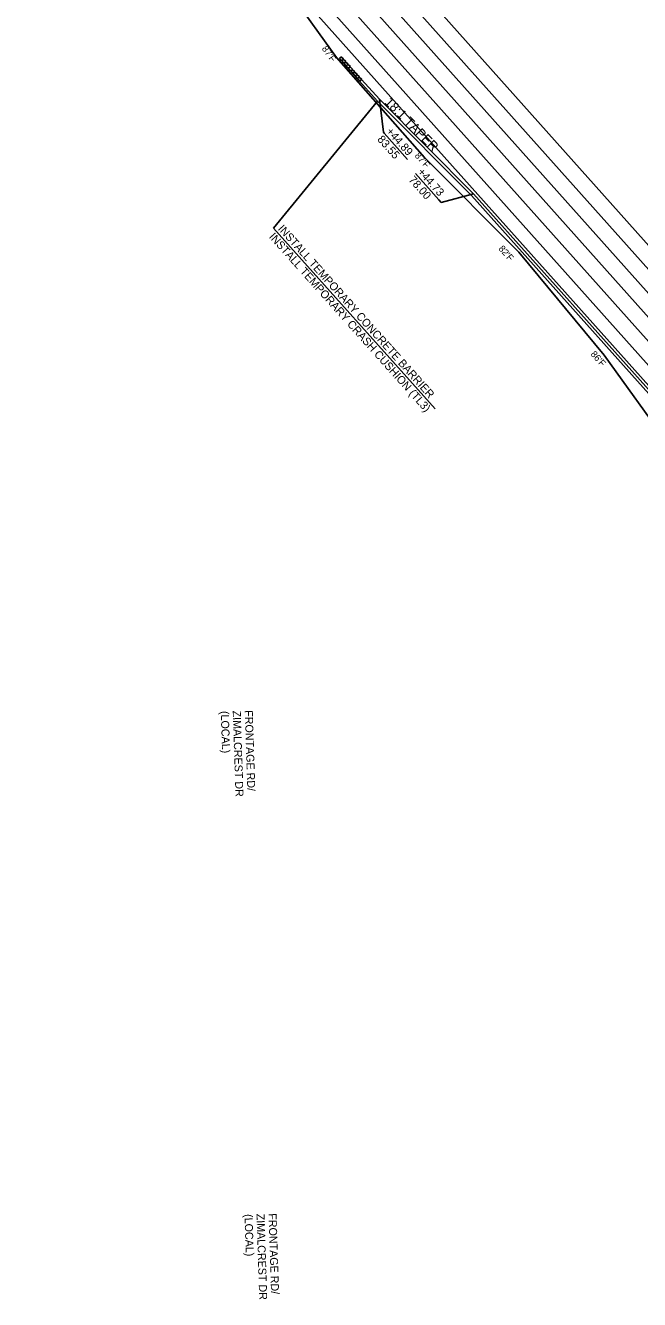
# Model space of a CAD drawing. Extents: x 1966090 to 1975830, y 788086 to 801233.
# Drawn here: x 1967072 to 1967532, y 799712 to 800666 of the extents above; entities that cross this region are included whole.
import ezdxf

# ---------------------------------------------------------------- set-up
doc = ezdxf.new("R2010")
doc.units = 0
for name, color, linetype in [('BR_PROPOSED_DRAINAGE', 7, 'Continuous'), ('RD_EX_Driveway_txCode', 7, 'Continuous'), ('RD_EX_RW_TX', 7, 'Continuous'), ('RD_EX_SU_Gas', 7, 'Continuous'), ('RD_EX_SU_H2O', 7, 'Continuous'), ('RD_EX_TX_BldgApp_ELEV', 7, 'Continuous'), ('RD_PD_PaveShd', 7, 'Continuous'), ('RD_Sketch6', 7, 'Continuous'), ('RD_Sketch8', 7, 'Continuous'), ('RD_Sketch9', 7, 'Continuous')]:
    doc.layers.add(name, color=color, linetype=linetype)

msp = doc.modelspace()

# ---------------------------------------------------------------- linework, layer by layer
at = {"layer": 'BR_PROPOSED_DRAINAGE'}
for p, q in [((1967246.32, 800724.07), (1967304.97, 800642.37)), ((1967304.97, 800642.37), (1967371.06, 800567.32)), ((1967371.06, 800567.32), (1967441.8, 800496.43)), ((1967441.8, 800496.43), (1967505.61, 800419.34)), ((1967505.61, 800419.34), (1967564.32, 800337.7))]:
    msp.add_line(p, q, dxfattribs=at)
at = {"layer": 'RD_EX_SU_Gas'}
for p, q in [((1967089.78, 800986.48), (1968088.81, 799867.58)), ((1967080.83, 800978.49), (1968079.86, 799859.58)), ((1967071.88, 800970.49), (1968070.91, 799851.59)), ((1967196.69, 800812.69), (1967576.49, 800387.31))]:
    msp.add_line(p, q, dxfattribs=at)
at = {"layer": 'RD_EX_TX_BldgApp_ELEV'}
for p, q in [((1967308.35, 800642.86), (1967307.26, 800641.89)), ((1967307.26, 800641.89), (1967308.69, 800639.74)), ((1967310.32, 800641.2), (1967308.35, 800642.86)), ((1967308.69, 800639.74), (1967310.32, 800641.2)), ((1967310.05, 800640.96), (1967308.96, 800639.98)), ((1967308.96, 800639.98), (1967310.39, 800637.83)), ((1967312.03, 800639.29), (1967310.05, 800640.96)), ((1967310.39, 800637.83), (1967312.03, 800639.29)), ((1967311.75, 800639.05), (1967310.66, 800638.08)), ((1967313.73, 800637.39), (1967311.75, 800639.05)), ((1967310.66, 800638.08), (1967312.09, 800635.93)), ((1967312.09, 800635.93), (1967313.73, 800637.39)), ((1967313.45, 800637.14), (1967312.37, 800636.17)), ((1967312.37, 800636.17), (1967313.8, 800634.02)), ((1967315.43, 800635.48), (1967313.45, 800637.14)), ((1967313.8, 800634.02), (1967315.43, 800635.48)), ((1967315.16, 800635.24), (1967314.07, 800634.27)), ((1967314.07, 800634.27), (1967315.5, 800632.12)), ((1967317.13, 800633.58), (1967315.16, 800635.24)), ((1967315.5, 800632.12), (1967317.13, 800633.58)), ((1967316.86, 800633.33), (1967315.77, 800632.36)), ((1967315.77, 800632.36), (1967317.2, 800630.21)), ((1967316.31, 800632.85), (1967316.31, 800632.85)), ((1967318.83, 800631.67), (1967316.86, 800633.33)), ((1967317.2, 800630.21), (1967318.83, 800631.67)), ((1967318.56, 800631.43), (1967317.47, 800630.45)), ((1967317.47, 800630.45), (1967318.9, 800628.3)), ((1967320.54, 800629.76), (1967318.56, 800631.43)), ((1967318.9, 800628.3), (1967320.54, 800629.76)), ((1967320.26, 800629.52), (1967319.17, 800628.55)), ((1967322.24, 800627.86), (1967320.26, 800629.52)), ((1967319.17, 800628.55), (1967320.6, 800626.4)), ((1967320.6, 800626.4), (1967322.24, 800627.86)), ((1967321.97, 800627.61), (1967320.88, 800626.64)), ((1967320.88, 800626.64), (1967322.31, 800624.49)), ((1967323.94, 800625.95), (1967321.97, 800627.61)), ((1967322.31, 800624.49), (1967323.94, 800625.95))]:
    msp.add_line(p, q, dxfattribs=at)
at = {"layer": 'RD_PD_PaveShd'}
msp.add_line((1967219.55, 800754.05), (1967752.96, 800156.64), dxfattribs=at)
at = {"layer": 'RD_Sketch6'}
for p, q in [((1967335.7, 800609.64), (1967257.92, 800514.48)), ((1967358.36, 800566), (1967340.82, 800585.64)), ((1967381.81, 800535.67), (1967364.28, 800555.31)), ((1967257.92, 800514.48), (1967378.91, 800378.97))]:
    msp.add_line(p, q, dxfattribs=at)
for points in [[(1967340.82, 800585.64), (1967340.23, 800586.31), (1967337.19, 800610.97)], [(1967381.81, 800535.67), (1967383.58, 800533.69), (1967407.83, 800540.18)]]:
    msp.add_lwpolyline(points, dxfattribs=at)
at = {"layer": 'RD_Sketch8'}
for p, q in [((1967098.73, 800994.47), (1968097.76, 799875.57)), ((1967227.47, 800760.2), (1967760.28, 800163.45))]:
    msp.add_line(p, q, dxfattribs=at)
at = {"layer": 'RD_Sketch9'}
for p, q in [((1967322.38, 800624.55), (1967323.87, 800625.89)), ((1967322.38, 800624.55), (1967335.7, 800609.64)), ((1967323.87, 800625.89), (1967337.19, 800610.97)), ((1967407.83, 800540.18), (1967337.19, 800610.97)), ((1967406.41, 800538.77), (1967335.77, 800609.55)), ((1967406.33, 800538.85), (1967750.03, 800153.92)), ((1967407.83, 800540.18), (1967751.49, 800155.28))]:
    msp.add_line(p, q, dxfattribs=at)

# ---------------------------------------------------------------- texts
at = {"layer": 'RD_EX_Driveway_txCode'}
msp.add_text('18:1 TAPER', height=7, rotation=314.94038, dxfattribs=at).set_placement((1967340.54, 800608.28))
at = {"layer": 'RD_EX_RW_TX'}
for s, rotation, p in [("87'F", 305.18362, (1967293.76, 800648.91)), ("87'F", 311.76055, (1967363.31, 800568.49)), ("82'F", 311.76055, (1967426.15, 800498.77)), ("86'F", 311.76055, (1967495.16, 800419.75))]:
    msp.add_text(s, height=5, rotation=rotation, dxfattribs=at).set_placement(p)
at = {"layer": 'RD_EX_SU_H2O'}
for s, height, p in [('(LOCAL)', 6, (1967218.27, 800152.51)), ('ZIMALCREST DR', 5.9996, (1967227.26, 800152.8)), ('FRONTAGE RD/', 5.9996, (1967236.25, 800153.09)), ('(LOCAL)', 6, (1967236.06, 799775.47)), ('ZIMALCREST DR', 5.9996, (1967245.05, 799775.76)), ('FRONTAGE RD/', 5.9996, (1967254.05, 799776.06))]:
    msp.add_text(s, height=height, rotation=271.85598, dxfattribs=at).set_placement(p)
at = {"layer": 'RD_Sketch6'}
for s, height, rotation, p in [('83.55', 6, 311.76055, (1967335.22, 800580.65)), ('+44.89', 6, 311.76055, (1967341.94, 800586.64)), ('78.00', 6, 311.76055, (1967358.69, 800550.31)), ('+44.73', 6, 311.76055, (1967365.4, 800556.3)), ('INSTALL TEMPORARY CONCRETE BARRIER', 5.9996, 311.78714, (1967260.76, 800513.69)), ('INSTALL TEMPORARY CRASH CUSHION (TL3)', 5.9996, 311.78714, (1967254.05, 800507.69))]:
    msp.add_text(s, height=height, rotation=rotation, dxfattribs=at).set_placement(p)

doc.saveas('drawing.dxf')
